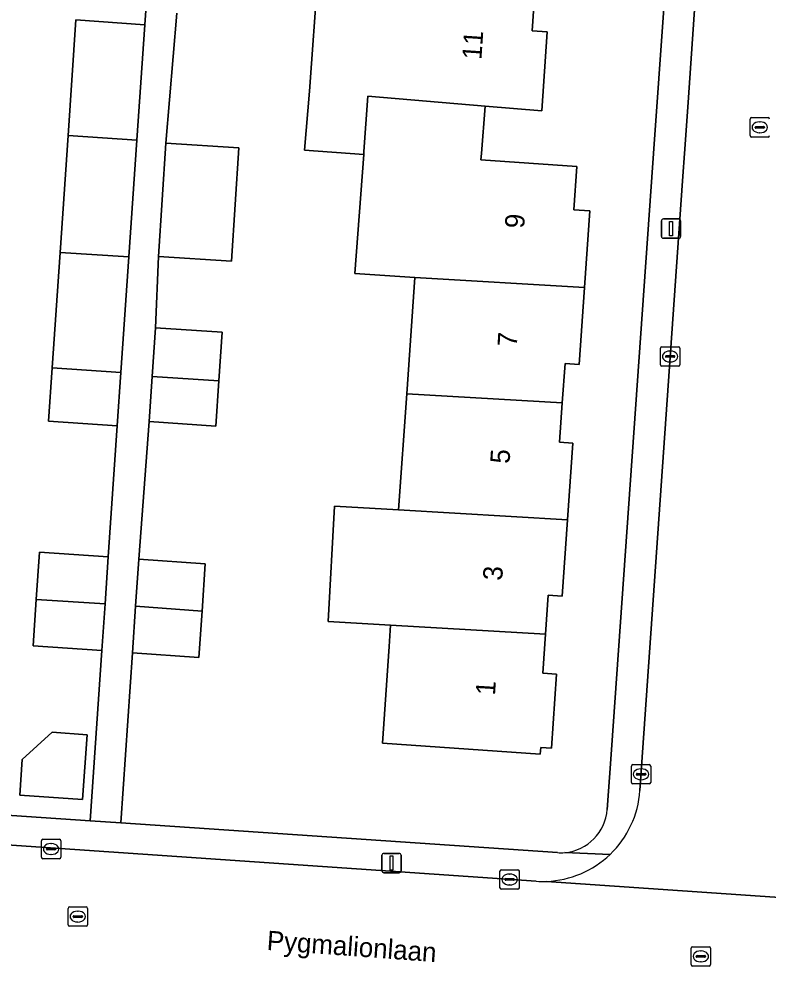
# Model space of a CAD drawing. Extents: x 161848 to 162726, y 385382 to 386521.
# Drawn here: x 162122.04 to 162160.71, y 385458.03 to 385506.96 of the extents above; entities that cross this region are included whole.
import ezdxf

# ---------------------------------------------------------------- set-up
doc = ezdxf.new("R2010")
doc.units = 0
for name, color, linetype in [('IMGEO_Erf', 7, 'Continuous'), ('IMGEO_Kolk', 7, 'Continuous'), ('IMGEO_Lichtmast', 7, 'Continuous'), ('IMGEO_Openbare_ruimte_label', 7, 'Continuous'), ('IMGEO_Pand', 7, 'Continuous'), ('IMGEO_Pand_nummerreeks', 7, 'Continuous'), ('IMGEO_Rijbaan_lokaal_open', 7, 'Continuous'), ('IMGEO_Rioolput', 7, 'Continuous'), ('IMGEO_Voetpad_open', 7, 'Continuous')]:
    doc.layers.add(name, color=color, linetype=linetype)

msp = doc.modelspace()

# ---------------------------------------------------------------- linework, layer by layer
at = {"layer": 'IMGEO_Erf'}
for points in [[(162152.408, 385466.124), (162152.589, 385468.718), (162154.804, 385500), (162157.566, 385538.998)], [(162102.176, 385467.136), (162125.722, 385465.532), (162126.321, 385474.325), (162122.765, 385474.565), (162122.927, 385476.967), (162123.093, 385479.413), (162126.649, 385479.173), (162127.116, 385485.937), (162123.561, 385486.181), (162123.749, 385488.926), (162124.158, 385494.898), (162124.573, 385500.939), (162124.982, 385506.902), (162128.537, 385506.658), (162128.754, 385509.825)], [(162148.678, 385508.382), (162148.54, 385506.335), (162149.312, 385506.283), (162149.036, 385502.204), (162146.102, 385502.447), (162145.912, 385500), (162145.887, 385499.683), (162150.844, 385499.339), (162150.689, 385497.1), (162151.518, 385497.042), (162151.244, 385493.088), (162150.968, 385489.106), (162150.234, 385489.157), (162150.093, 385487.125), (162149.952, 385485.094), (162150.638, 385485.047), (162150.363, 385481.088), (162150.089, 385477.132), (162149.363, 385477.183), (162149.223, 385475.17), (162149.083, 385473.157), (162149.791, 385473.108), (162149.526, 385469.29), (162148.976, 385469.328), (162148.953, 385468.984), (162140.807, 385469.549), (162141.153, 385474.538), (162141.229, 385475.634), (162138.009, 385475.821), (162138.335, 385481.786), (162141.63, 385481.595), (162142.059, 385487.592), (162142.475, 385493.598), (162139.382, 385493.803), (162139.84, 385499.949), (162136.781, 385500.182), (162137.031, 385503.223), (162137.467, 385509.2)], [(162130.187, 385507.251), (162129.622, 385500.542), (162133.396, 385500.298), (162133.019, 385494.447), (162129.245, 385494.691), (162129.091, 385491), (162132.528, 385490.768), (162132.358, 385488.255), (162132.201, 385485.926), (162128.763, 385486.158), (162128.221, 385479.045), (162131.658, 385478.813), (162131.492, 385476.36), (162131.331, 385473.971), (162127.893, 385474.203), (162127.295, 385465.425), (162149.842, 385463.889)]]:
    msp.add_lwpolyline(points, dxfattribs=at)
msp.add_lwpolyline([(162123.751, 385470.105), (162125.554, 385469.983), (162125.328, 385466.637), (162122.078, 385466.857), (162122.203, 385468.701)], close=True, dxfattribs=at)
for centre, radius, start, end in [((162150.005, 385466.293), 2.409, 275.0237, 355.9866), ((162150.002, 385466.386), 2.502, 266.3257, 274.8998)]:
    msp.add_arc(centre, radius, start, end, dxfattribs=at)
at = {"layer": 'IMGEO_Kolk'}
for p, q in [((162155.158, 385489.093), (162155.158, 385489.945)), ((162155.233, 385490.019), (162156.085, 385490.019)), ((162156.159, 385489.945), (162156.159, 385489.093)), ((162155.417, 385489.513), (162155.417, 385489.525)), ((162155.855, 385489.476), (162155.457, 385489.476)), ((162155.46, 385489.562), (162155.858, 385489.562)), ((162155.646, 385489.799), (162155.671, 385489.799)), ((162155.901, 385489.525), (162155.901, 385489.513)), ((162156.085, 385489.019), (162155.233, 385489.019)), ((162155.669, 385489.239), (162155.644, 385489.239)), ((162153.657, 385467.511), (162153.657, 385468.363)), ((162153.732, 385468.437), (162154.584, 385468.437)), ((162154.658, 385468.363), (162154.658, 385467.511)), ((162153.916, 385467.931), (162153.916, 385467.943)), ((162154.354, 385467.894), (162153.956, 385467.894)), ((162153.959, 385467.98), (162154.357, 385467.98)), ((162154.145, 385468.217), (162154.17, 385468.217)), ((162154.4, 385467.943), (162154.4, 385467.931)), ((162154.584, 385467.437), (162153.732, 385467.437)), ((162154.168, 385467.657), (162154.143, 385467.657)), ((162123.199, 385463.651), (162123.199, 385464.503)), ((162123.274, 385464.577), (162124.126, 385464.577)), ((162124.2, 385464.503), (162124.2, 385463.651)), ((162123.458, 385464.071), (162123.458, 385464.083)), ((162123.896, 385464.034), (162123.498, 385464.034)), ((162123.501, 385464.12), (162123.899, 385464.12)), ((162123.687, 385464.357), (162123.712, 385464.357)), ((162123.942, 385464.083), (162123.942, 385464.071)), ((162124.126, 385463.577), (162123.274, 385463.577)), ((162123.71, 385463.797), (162123.685, 385463.797)), ((162146.872, 385462.077), (162146.872, 385462.929)), ((162146.947, 385463.003), (162147.799, 385463.003)), ((162147.873, 385462.929), (162147.873, 385462.077)), ((162147.131, 385462.497), (162147.131, 385462.509)), ((162147.569, 385462.46), (162147.171, 385462.46)), ((162147.174, 385462.546), (162147.572, 385462.546)), ((162147.36, 385462.783), (162147.385, 385462.783)), ((162147.615, 385462.509), (162147.615, 385462.497)), ((162147.799, 385462.003), (162146.947, 385462.003)), ((162147.383, 385462.223), (162147.358, 385462.223))]:
    msp.add_line(p, q, dxfattribs=at)
for points in [[(162155.158, 385489.093), (162155.158, 385489.945)], [(162155.233, 385490.019), (162156.085, 385490.019)], [(162156.159, 385489.945), (162156.159, 385489.093)], [(162156.085, 385489.019), (162155.233, 385489.019)], [(162153.657, 385467.511), (162153.657, 385468.363)], [(162153.732, 385468.437), (162154.584, 385468.437)], [(162154.658, 385468.363), (162154.658, 385467.511)], [(162154.584, 385467.437), (162153.732, 385467.437)], [(162123.199, 385463.651), (162123.199, 385464.503)], [(162123.274, 385464.577), (162124.126, 385464.577)], [(162124.2, 385464.503), (162124.2, 385463.651)], [(162124.126, 385463.577), (162123.274, 385463.577)], [(162146.872, 385462.077), (162146.872, 385462.929)], [(162146.947, 385463.003), (162147.799, 385463.003)], [(162147.873, 385462.929), (162147.873, 385462.077)], [(162147.799, 385462.003), (162146.947, 385462.003)]]:
    msp.add_lwpolyline(points, dxfattribs=at)
for centre, radius, start, end in [((162155.235, 385489.943), 0.0765, 91.552, 178.448), ((162155.235, 385489.943), 0.0765, 91.552, 178.448), ((162156.083, 385489.943), 0.0765, 1.552, 88.448), ((162156.083, 385489.943), 0.0765, 1.552, 88.448), ((162155.457, 385489.522), 0.0403, 85.8775, 175.7526), ((162155.454, 385489.512), 0.0366, 178.938, 274.7102), ((162155.858, 385489.519), 0.043, 264.8664, 352.4533), ((162155.862, 385489.524), 0.0386, 1.7309, 96.639), ((162155.235, 385489.095), 0.0765, 181.552, 268.448), ((162155.235, 385489.095), 0.0765, 181.552, 268.448), ((162156.083, 385489.095), 0.0765, 271.552, 358.448), ((162156.083, 385489.095), 0.0765, 271.552, 358.448), ((162153.734, 385468.361), 0.0765, 91.552, 178.448), ((162153.734, 385468.361), 0.0765, 91.552, 178.448), ((162154.582, 385468.361), 0.0765, 1.552, 88.448), ((162154.582, 385468.361), 0.0765, 1.552, 88.448), ((162153.956, 385467.94), 0.0403, 85.8775, 175.7526), ((162153.953, 385467.93), 0.0366, 178.938, 274.7102), ((162154.357, 385467.937), 0.043, 264.8664, 352.4533), ((162154.361, 385467.942), 0.0386, 1.7309, 96.639), ((162153.734, 385467.513), 0.0765, 181.552, 268.448), ((162153.734, 385467.513), 0.0765, 181.552, 268.448), ((162154.582, 385467.513), 0.0765, 271.552, 358.448), ((162154.582, 385467.513), 0.0765, 271.552, 358.448), ((162123.276, 385464.501), 0.0765, 91.552, 178.448), ((162123.276, 385464.501), 0.0765, 91.552, 178.448), ((162124.124, 385464.501), 0.0765, 1.552, 88.448), ((162124.124, 385464.501), 0.0765, 1.552, 88.448), ((162123.498, 385464.08), 0.0403, 85.8775, 175.7526), ((162123.495, 385464.07), 0.0366, 178.938, 274.7102), ((162123.899, 385464.077), 0.043, 264.8664, 352.4533), ((162123.903, 385464.082), 0.0386, 1.7309, 96.639), ((162123.276, 385463.653), 0.0765, 181.552, 268.448), ((162123.276, 385463.653), 0.0765, 181.552, 268.448), ((162124.124, 385463.653), 0.0765, 271.552, 358.448), ((162124.124, 385463.653), 0.0765, 271.552, 358.448), ((162146.949, 385462.927), 0.0765, 91.552, 178.448), ((162146.949, 385462.927), 0.0765, 91.552, 178.448), ((162147.797, 385462.927), 0.0765, 1.552, 88.448), ((162147.797, 385462.927), 0.0765, 1.552, 88.448), ((162147.171, 385462.506), 0.0403, 85.8775, 175.7526), ((162147.168, 385462.496), 0.0366, 178.938, 274.7102), ((162147.572, 385462.503), 0.043, 264.8664, 352.4533), ((162147.576, 385462.508), 0.0386, 1.7309, 96.639), ((162146.949, 385462.079), 0.0765, 181.552, 268.448), ((162146.949, 385462.079), 0.0765, 181.552, 268.448), ((162147.797, 385462.079), 0.0765, 271.552, 358.448), ((162147.797, 385462.079), 0.0765, 271.552, 358.448)]:
    msp.add_arc(centre, radius, start, end, dxfattribs=at)
for centre, major_axis, ratio, start_param, end_param in [((162155.645, 385489.519), (-0.387, 0.002), 0.722429, 4.712389, 7.853982), ((162155.67, 385489.519), (-0.39, 0.002), 0.717154, 1.570796, 4.712389), ((162154.144, 385467.937), (-0.387, 0.002), 0.722429, 4.712389, 7.853982), ((162154.169, 385467.937), (-0.39, 0.002), 0.717154, 1.570796, 4.712389), ((162123.686, 385464.077), (-0.387, 0.002), 0.722429, 4.712389, 7.853982), ((162123.711, 385464.077), (-0.39, 0.002), 0.717154, 1.570796, 4.712389), ((162147.359, 385462.503), (-0.387, 0.002), 0.722429, 4.712389, 7.853982), ((162147.384, 385462.503), (-0.39, 0.002), 0.717154, 1.570796, 4.712389)]:
    msp.add_ellipse(centre, major_axis=major_axis, ratio=ratio, start_param=start_param, end_param=end_param, dxfattribs=at)
at = {"layer": 'IMGEO_Lichtmast'}
for p, q in [((162155.211, 385495.724), (162155.211, 385496.524)), ((162155.211, 385496.524), (162155.211, 385495.724)), ((162155.311, 385496.624), (162156.101, 385496.624)), ((162156.101, 385496.624), (162155.311, 385496.624)), ((162156.201, 385496.524), (162156.201, 385495.724)), ((162156.201, 385495.724), (162156.201, 385496.524)), ((162156.101, 385495.624), (162155.311, 385495.624)), ((162155.311, 385495.624), (162156.101, 385495.624)), ((162140.777, 385462.953), (162140.777, 385463.753)), ((162140.777, 385463.753), (162140.777, 385462.953)), ((162140.877, 385463.853), (162141.667, 385463.853)), ((162141.667, 385463.853), (162140.877, 385463.853)), ((162141.767, 385463.753), (162141.767, 385462.953)), ((162141.767, 385462.953), (162141.767, 385463.753)), ((162141.667, 385462.853), (162140.877, 385462.853)), ((162140.877, 385462.853), (162141.667, 385462.853))]:
    msp.add_line(p, q, dxfattribs=at)
for points in [[(162155.631, 385496.499), (162155.781, 385496.499), (162155.781, 385495.749), (162155.631, 385495.749), (162155.631, 385496.499)], [(162141.197, 385463.728), (162141.347, 385463.728), (162141.347, 385462.978), (162141.197, 385462.978), (162141.197, 385463.728)]]:
    msp.add_lwpolyline(points, dxfattribs=at)
for centre, start, end in [((162155.311, 385496.524), 90, 180), ((162155.311, 385496.524), 90, 180), ((162156.101, 385496.524), 0, 90), ((162156.101, 385496.524), 360, 90), ((162155.311, 385495.724), 180, 270), ((162155.311, 385495.724), 180, 270), ((162156.101, 385495.724), 270, 0), ((162156.101, 385495.724), 270, 0), ((162140.877, 385463.753), 90, 180), ((162140.877, 385463.753), 90, 180), ((162141.667, 385463.753), 0, 90), ((162141.667, 385463.753), 360, 90), ((162140.877, 385462.953), 180, 270), ((162140.877, 385462.953), 180, 270), ((162141.667, 385462.953), 270, 0), ((162141.667, 385462.953), 270, 0)]:
    msp.add_arc(centre, 0.1, start, end, dxfattribs=at)
at = {"layer": 'IMGEO_Pand'}
for points in [[(162149.312, 385506.283), (162148.54, 385506.335), (162148.678, 385508.382), (162140.455, 385508.982), (162137.467, 385509.2), (162137.031, 385503.223), (162136.781, 385500.182), (162139.84, 385499.949), (162139.852, 385500.103), (162140.046, 385502.965), (162146.102, 385502.447), (162149.036, 385502.204)], [(162128.128, 385500.692), (162128.537, 385506.658), (162124.982, 385506.902), (162124.573, 385500.939)], [(162150.844, 385499.339), (162145.887, 385499.683), (162145.912, 385500), (162146.102, 385502.447), (162140.046, 385502.965), (162139.852, 385500.103), (162139.84, 385499.949), (162139.382, 385493.803), (162142.475, 385493.598), (162151.244, 385493.088), (162151.518, 385497.042), (162150.689, 385497.1)], [(162127.714, 385494.66), (162128.128, 385500.692), (162124.573, 385500.939), (162124.158, 385494.898)], [(162129.622, 385500.542), (162129.245, 385494.691), (162133.019, 385494.447), (162133.396, 385500.298)], [(162127.306, 385488.698), (162127.714, 385494.66), (162124.158, 385494.898), (162123.749, 385488.926)], [(162150.093, 385487.125), (162150.234, 385489.157), (162150.968, 385489.106), (162151.244, 385493.088), (162142.475, 385493.598), (162142.059, 385487.592)], [(162132.358, 385488.255), (162132.528, 385490.768), (162129.091, 385491), (162128.921, 385488.487)], [(162123.749, 385488.926), (162123.561, 385486.181), (162127.116, 385485.937), (162127.306, 385488.698)], [(162128.921, 385488.487), (162128.763, 385486.158), (162132.201, 385485.926), (162132.358, 385488.255)], [(162142.059, 385487.592), (162141.63, 385481.595), (162150.363, 385481.088), (162150.638, 385485.047), (162149.952, 385485.094), (162150.093, 385487.125)], [(162150.363, 385481.088), (162141.63, 385481.595), (162138.335, 385481.786), (162138.009, 385475.821), (162141.229, 385475.634), (162149.223, 385475.17), (162149.363, 385477.183), (162150.089, 385477.132)], [(162126.484, 385476.734), (162126.649, 385479.173), (162123.093, 385479.413), (162122.927, 385476.967)], [(162131.492, 385476.36), (162131.658, 385478.813), (162128.221, 385479.045), (162128.057, 385476.617)], [(162122.927, 385476.967), (162122.765, 385474.565), (162126.321, 385474.325), (162126.484, 385476.734)], [(162128.057, 385476.617), (162127.893, 385474.203), (162131.331, 385473.971), (162131.492, 385476.36)], [(162141.229, 385475.634), (162141.153, 385474.538), (162140.807, 385469.549), (162148.953, 385468.984), (162148.976, 385469.328), (162149.526, 385469.29), (162149.791, 385473.108), (162149.083, 385473.157), (162149.223, 385475.17)], [(162122.203, 385468.701), (162122.078, 385466.857), (162125.328, 385466.637), (162125.554, 385469.983), (162123.751, 385470.105)]]:
    msp.add_lwpolyline(points, close=True, dxfattribs=at)
at = {"layer": 'IMGEO_Rijbaan_lokaal_open'}
for points in [[(162161.441, 385573.634), (162159.269, 385541.893), (162159.011, 385538.112), (162156.567, 385502.39), (162156.403, 385500), (162156.321, 385498.829), (162154.101, 385467.093)], [(162148.739, 385462.411), (162101.081, 385465.685), (162084.357, 385466.829), (162068.875, 385467.813)], [(162149.281, 385462.404), (162165.582, 385461.272)], [(162191.404, 385459.581), (162165.582, 385461.272), (162149.281, 385462.404)]]:
    msp.add_lwpolyline(points, dxfattribs=at)
for centre, radius, start, end in [((162149.073, 385467.439), 5.04, 313.7492, 356.0648), ((162149.067, 385467.456), 5.057, 272.4279, 313.6609), ((162149.073, 385467.301), 4.901, 266.09, 272.4301)]:
    msp.add_arc(centre, radius, start, end, dxfattribs=at)
at = {"layer": 'IMGEO_Rioolput'}
for p, q in [((162159.787, 385500.931), (162159.787, 385501.783)), ((162159.862, 385501.857), (162160.714, 385501.857)), ((162160.275, 385501.637), (162160.3, 385501.637)), ((162160.046, 385501.351), (162160.046, 385501.363)), ((162160.484, 385501.314), (162160.086, 385501.314)), ((162160.089, 385501.4), (162160.487, 385501.4)), ((162160.298, 385501.077), (162160.273, 385501.077)), ((162160.53, 385501.363), (162160.53, 385501.351)), ((162160.714, 385500.857), (162159.862, 385500.857)), ((162124.576, 385460.16), (162124.576, 385461.012)), ((162124.651, 385461.086), (162125.503, 385461.086)), ((162125.577, 385461.012), (162125.577, 385460.16)), ((162124.835, 385460.58), (162124.835, 385460.592)), ((162125.273, 385460.543), (162124.875, 385460.543)), ((162124.878, 385460.629), (162125.276, 385460.629)), ((162125.064, 385460.866), (162125.089, 385460.866)), ((162125.319, 385460.592), (162125.319, 385460.58)), ((162125.503, 385460.086), (162124.651, 385460.086)), ((162125.087, 385460.306), (162125.062, 385460.306)), ((162156.82, 385459.031), (162157.672, 385459.031)), ((162156.745, 385458.105), (162156.745, 385458.957)), ((162157.004, 385458.525), (162157.004, 385458.537)), ((162157.047, 385458.574), (162157.445, 385458.574)), ((162157.233, 385458.811), (162157.258, 385458.811)), ((162157.488, 385458.537), (162157.488, 385458.525)), ((162157.746, 385458.957), (162157.746, 385458.105)), ((162157.672, 385458.031), (162156.82, 385458.031)), ((162157.442, 385458.488), (162157.044, 385458.488)), ((162157.256, 385458.251), (162157.231, 385458.251))]:
    msp.add_line(p, q, dxfattribs=at)
for points in [[(162159.787, 385500.931), (162159.787, 385501.783)], [(162159.862, 385501.857), (162160.714, 385501.857)], [(162160.714, 385500.857), (162159.862, 385500.857)], [(162124.576, 385460.16), (162124.576, 385461.012)], [(162124.651, 385461.086), (162125.503, 385461.086)], [(162125.577, 385461.012), (162125.577, 385460.16)], [(162125.503, 385460.086), (162124.651, 385460.086)], [(162156.82, 385459.031), (162157.672, 385459.031)], [(162156.745, 385458.105), (162156.745, 385458.957)], [(162157.746, 385458.957), (162157.746, 385458.105)], [(162157.672, 385458.031), (162156.82, 385458.031)]]:
    msp.add_lwpolyline(points, dxfattribs=at)
for centre, radius, start, end in [((162159.864, 385501.781), 0.0765, 91.552, 178.448), ((162159.864, 385501.781), 0.0765, 91.552, 178.448), ((162160.712, 385501.781), 0.0765, 1.552, 88.448), ((162160.712, 385501.781), 0.0765, 1.552, 88.448), ((162160.086, 385501.36), 0.0403, 85.8775, 175.7526), ((162160.083, 385501.35), 0.0366, 178.938, 274.7102), ((162160.487, 385501.357), 0.043, 264.8664, 352.4533), ((162160.491, 385501.362), 0.0386, 1.7309, 96.639), ((162159.864, 385500.933), 0.0765, 181.552, 268.448), ((162159.864, 385500.933), 0.0765, 181.552, 268.448), ((162160.712, 385500.933), 0.0765, 271.552, 358.448), ((162160.712, 385500.933), 0.0765, 271.552, 358.448), ((162124.653, 385461.01), 0.0765, 91.552, 178.448), ((162124.653, 385461.01), 0.0765, 91.552, 178.448), ((162125.501, 385461.01), 0.0765, 1.552, 88.448), ((162125.501, 385461.01), 0.0765, 1.552, 88.448), ((162124.875, 385460.589), 0.0403, 85.8775, 175.7526), ((162124.872, 385460.579), 0.0366, 178.938, 274.7102), ((162125.276, 385460.586), 0.043, 264.8664, 352.4533), ((162125.28, 385460.591), 0.0386, 1.7309, 96.639), ((162124.653, 385460.162), 0.0765, 181.552, 268.448), ((162124.653, 385460.162), 0.0765, 181.552, 268.448), ((162125.501, 385460.162), 0.0765, 271.552, 358.448), ((162125.501, 385460.162), 0.0765, 271.552, 358.448), ((162156.822, 385458.955), 0.0765, 91.552, 178.448), ((162156.822, 385458.955), 0.0765, 91.552, 178.448), ((162157.67, 385458.955), 0.0765, 1.552, 88.448), ((162157.67, 385458.955), 0.0765, 1.552, 88.448), ((162157.044, 385458.534), 0.0403, 85.8775, 175.7526), ((162157.041, 385458.524), 0.0366, 178.938, 274.7102), ((162157.445, 385458.531), 0.043, 264.8664, 352.4533), ((162157.449, 385458.536), 0.0386, 1.7309, 96.639), ((162156.822, 385458.107), 0.0765, 181.552, 268.448), ((162156.822, 385458.107), 0.0765, 181.552, 268.448), ((162157.67, 385458.107), 0.0765, 271.552, 358.448), ((162157.67, 385458.107), 0.0765, 271.552, 358.448)]:
    msp.add_arc(centre, radius, start, end, dxfattribs=at)
for centre, major_axis, ratio, start_param, end_param in [((162160.274, 385501.357), (-0.387, 0.002), 0.722429, 4.712389, 7.853982), ((162160.299, 385501.357), (-0.39, 0.002), 0.717154, 1.570796, 4.712389), ((162125.063, 385460.586), (-0.387, 0.002), 0.722429, 4.712389, 7.853982), ((162125.088, 385460.586), (-0.39, 0.002), 0.717154, 1.570796, 4.712389), ((162157.232, 385458.531), (-0.387, 0.002), 0.722429, 4.712389, 7.853982), ((162157.257, 385458.531), (-0.39, 0.002), 0.717154, 1.570796, 4.712389)]:
    msp.add_ellipse(centre, major_axis=major_axis, ratio=ratio, start_param=start_param, end_param=end_param, dxfattribs=at)
at = {"layer": 'IMGEO_Voetpad_open'}
for points in [[(162159.857, 385573.888), (162157.566, 385538.998), (162154.804, 385500), (162152.589, 385468.718), (162152.408, 385466.124)], [(162154.101, 385467.093), (162156.321, 385498.829), (162156.403, 385500), (162156.567, 385502.39), (162159.011, 385538.112), (162159.269, 385541.893), (162161.441, 385573.634)], [(162128.754, 385509.825), (162128.537, 385506.658), (162128.128, 385500.692), (162127.714, 385494.66), (162127.306, 385488.698), (162127.116, 385485.937), (162126.649, 385479.173), (162126.484, 385476.734), (162126.321, 385474.325), (162125.722, 385465.532), (162127.295, 385465.425), (162127.893, 385474.203), (162128.057, 385476.617), (162128.221, 385479.045), (162128.763, 385486.158), (162128.921, 385488.487), (162129.091, 385491), (162129.245, 385494.691), (162129.622, 385500.542), (162130.187, 385507.251)], [(162127.295, 385465.425), (162125.722, 385465.532), (162102.176, 385467.136)], [(162101.081, 385465.685), (162148.739, 385462.411)], [(162149.842, 385463.889), (162127.295, 385465.425)], [(162152.558, 385463.798), (162150.216, 385463.893)], [(162150.216, 385463.893), (162152.558, 385463.798)]]:
    msp.add_lwpolyline(points, dxfattribs=at)
for centre, radius, start, end in [((162149.073, 385467.439), 5.04, 313.7492, 356.0648), ((162150.005, 385466.293), 2.409, 275.0237, 355.9866), ((162150.002, 385466.386), 2.502, 266.3257, 274.8998), ((162149.067, 385467.456), 5.057, 272.4279, 313.6609), ((162149.073, 385467.301), 4.901, 266.09, 272.4301)]:
    msp.add_arc(centre, radius, start, end, dxfattribs=at)

# ---------------------------------------------------------------- texts
at = {"layer": 'IMGEO_Openbare_ruimte_label'}
msp.add_text('Pygmalionlaan', height=1, rotation=355.8695, dxfattribs=at).set_placement((162134.812, 385458.865))
at = {"layer": 'IMGEO_Pand_nummerreeks'}
for s, rotation, p in [('11', 86.1786, (162145.914, 385504.833)), ('9', 86.4765, (162148.121, 385496.117)), ('7', 86.425, (162147.741, 385489.997)), ('5', 86.425, (162147.364, 385483.959)), ('3', 86.425, (162146.986, 385477.922)), ('1', 86.425, (162146.616, 385471.999))]:
    msp.add_text(s, height=1, rotation=rotation, dxfattribs=at).set_placement(p)

doc.saveas('drawing.dxf')
